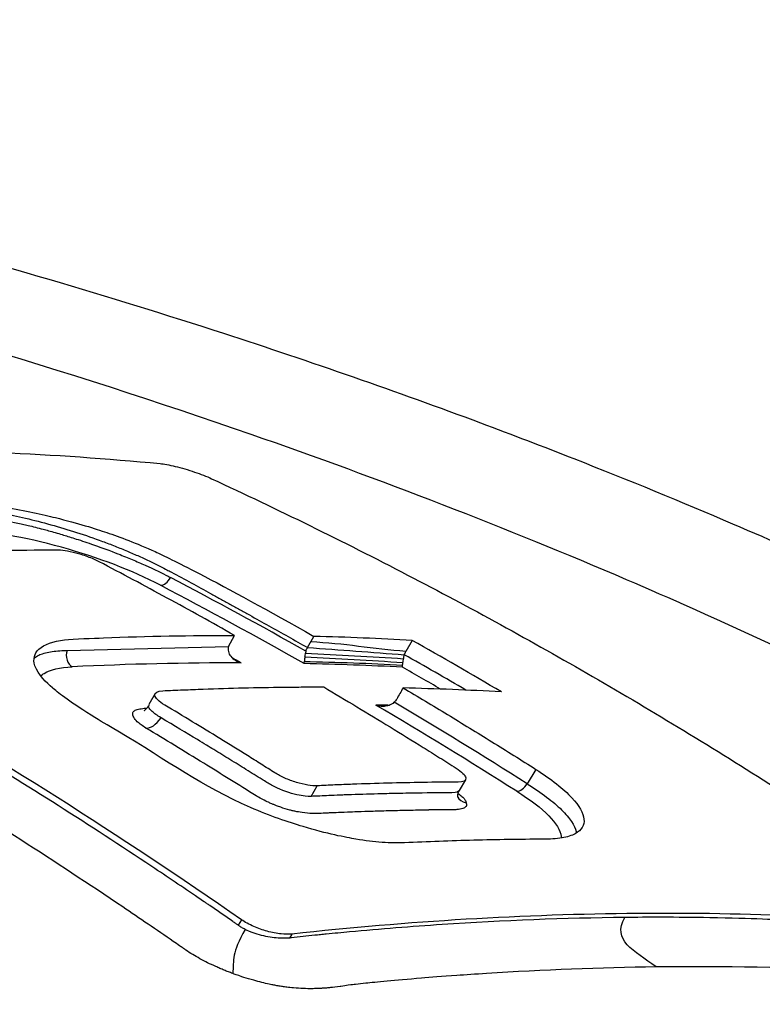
# Model space of a CAD drawing. Header units: millimetres. Extents: x 0 to 4378, y 0 to 2376.
# Tile 305 of 331: x 2728 to 2740, y 1276 to 1292. Entities that reach past the tile are written whole.
import ezdxf

# ---------------------------------------------------------------- set-up
doc = ezdxf.new("R2010")
doc.units = ezdxf.units.MM
doc.header["$LTSCALE"] = 0.2
doc.layers.add('01_Object Line', color=4, linetype='Continuous')

# ---------------------------------------------------------------- blocks, each defined once
blk = doc.blocks.new('A$C6724399f_1')
for p, q in [((23, 247.578), (23.098, 247.759)), ((24.284, 247.563), (24.388, 247.743)), ((20.378, 247.514), (23, 247.578)), ((25.986, 247.679), (25.882, 247.499)), ((21.81, 246.816), (21.707, 246.636)), ((25.653, 246.475), (25.653, 246.475)), ((26.362, 246.049), (26.362, 246.049)), ((27.995, 245.583), (27.852, 245.351)), ((26.85, 245.415), (26.75, 245.242)), ((24.341, 245.144), (24.441, 245.317)), ((23.21, 243.141), (23.159, 243.052)), ((24.029, 242.909), (23.992, 242.844))]:
    blk.add_line(p, q)
for centre, major_axis, ratio, start_param, end_param in [((21.955, 248.759), (-0.093, -0.177), 0.58604, 0.282702, 1.548685), ((-12.155, 141.921), (1.532, 115.221), 0.776925, 5.881445, 5.908212), ((-12.344, 141.9), (1.681, 115.104), 0.777163, 5.880853, 5.909271), ((-15.396, 136.663), (60.833, 105.398), 0.577369, 0.283518, 0.304573), ((-9.655, 144.184), (-1.434, -112.931), 0.776835, 2.721499, 2.739646), ((20.519, 247.432), (0.01, -0.2), 0.765372, 4.254682, 5.832137), ((-9.789, 143.954), (-1.435, -112.931), 0.776832, 2.727047, 2.739594), ((-15.282, 136.518), (60.677, 105.111), 0.577362, 0.320266, 0.355733), ((-13.648, 141.038), (1.622, 116.062), 0.777073, 5.880302, 5.882071), ((9.28, 131.446), (22.95, 114.988), 0.619756, 0.088687, 0.110518), ((-10.006, 143.978), (-1.669, -112.765), 0.777196, 2.731745, 2.739505), ((-13.965, 135.841), (60.859, 105.378), 0.577316, 0.283667, 0.304722), ((-12.362, 141.88), (-1.681, -115.131), 0.777161, 2.696436, 2.724849), ((-14.117, 135.907), (60.674, 105.048), 0.5773, 0.304349, 0.306997), ((-12.168, 141.902), (-1.531, -115.245), 0.776937, 2.695403, 2.722169), ((21.853, 248.367), (0.195, 2.112), 0.264415, 3.142477, 3.565612), ((41.328, 190.855), (-59.428, 62.962), 0.349678, 5.367218, 5.382753), ((41.328, 190.855), (-59.428, 62.962), 0.349678, 5.353187, 5.367218), ((27.754, 245.408), (-0.107, -0.169), 0.567948, 0.330285, 1.594392), ((28.091, 245.656), (1.372, 0.51), 0.282269, 3.174957, 3.505464)]:
    blk.add_ellipse(centre, major_axis=major_axis, ratio=ratio, start_param=start_param, end_param=end_param)
for points, knots in [([(38.28, 246.091), (38.179, 246.149), (37.836, 246.344), (37.182, 246.703), (36.9, 246.855), (36.05, 247.303), (35.468, 247.598), (33.694, 248.466), (32.463, 249.026), (30.376, 249.918), (29.5, 250.279), (28.118, 250.822), (27.612, 251.016), (25.738, 251.715), (24.343, 252.201), (21.067, 253.264), (19.136, 253.834), (16.059, 254.646), (14.933, 254.924), (8.276, 256.454), (3.278, 257.152), (-3.162, 257.673), (-5.454, 257.76), (-10.833, 257.722), (-15.34, 257.477), (-21.548, 255.792), (-23.311, 255.066), (-26.13, 253.337), (-27.184, 252.334), (-27.839, 251.216)], [-11.591769, -11.591769, -11.591769, -11.591769, -11.369233, -11.369233, -11.2055, -11.2055, -10.879051, -10.879051, -10.229253, -10.229253, -9.808886, -9.808886, -9.569695, -9.569695, -8.931682, -8.931682, -8.097781, -8.097781, -7.622133, -7.622133, -5.29353, -5.29353, -3.945591, -3.945591, -1.974095, -1.974095, -0.987299, -0.987299, -0.000001, -0.000001, -0.000001, -0.000001]), ([(36.071, 245.415), (36.046, 245.429), (36.025, 245.441), (35.98, 245.467), (35.958, 245.48), (35.889, 245.519), (35.843, 245.545), (35.704, 245.624), (35.611, 245.676), (35.325, 245.836), (35.131, 245.942), (34.5, 246.283), (34.059, 246.513), (32.3, 247.402), (30.903, 248.049), (27.524, 249.498), (25.477, 250.289), (20.352, 252.073), (17.205, 253.009), (8.749, 255.103), (3.862, 255.889), (-5.811, 256.829), (-10.19, 256.745), (-16.784, 256.078), (-19.567, 255.462), (-24.096, 253.703), (-25.794, 252.572), (-26.866, 251.22)], [-6.407087, -6.407087, -6.407087, -6.407087, -6.401237, -6.401237, -6.39525, -6.39525, -6.383254, -6.383254, -6.359103, -6.359103, -6.309555, -6.309555, -6.200269, -6.200269, -5.881807, -5.881807, -5.449682, -5.449682, -4.832371, -4.832371, -3.815475, -3.815475, -2.514487, -2.514487, -1.264317, -1.264317, -0.000001, -0.000001, -0.000001, -0.000001]), ([(10.989, 250.444), (12.901, 250.653), (14.782, 250.764), (18.417, 250.792), (20.169, 250.716), (21.889, 250.55)], [-1.721691, -1.721691, -1.721691, -1.721691, -0.84519, -0.84519, -0.000001, -0.000001, -0.000001, -0.000001]), ([(21.889, 250.55), (21.921, 250.547), (21.958, 250.541), (22.041, 250.526), (22.088, 250.516), (22.186, 250.493), (22.238, 250.479), (22.344, 250.448), (22.398, 250.431), (22.5, 250.396), (22.548, 250.378), (22.641, 250.342), (22.686, 250.323), (22.726, 250.304)], [-0.09810241, -0.09810241, -0.09810241, -0.09810241, -0.08224452, -0.08224452, -0.06572757, -0.06572757, -0.0490448, -0.0490448, -0.03216608, -0.03216608, -0.01647028, -0.01647028, -0.00000101, -0.00000101, -0.00000101, -0.00000101]), ([(22.726, 250.304), (23.795, 249.809), (24.857, 249.288), (26.922, 248.215), (27.922, 247.667), (29.911, 246.517), (30.895, 245.919), (32.891, 244.646), (33.899, 243.97), (34.898, 243.27)], [-1.723661, -1.723661, -1.723661, -1.723661, -1.283811, -1.283811, -0.862142, -0.862142, -0.440299, -0.440299, -0.000001, -0.000001, -0.000001, -0.000001]), ([(23.21, 243.141), (21.236, 244.51), (19.224, 245.786), (17.178, 246.968), (15.149, 248.139), (13.089, 249.216), (10.999, 250.197)], [0, 0, 0, 0, 0.502185, 0.502185, 0.502185, 1, 1, 1, 1]), ([(23.159, 243.052), (23.153, 243.056), (23.148, 243.059), (23.142, 243.063), (23.134, 243.069), (23.127, 243.074), (23.119, 243.079), (23.103, 243.09), (23.088, 243.101), (23.072, 243.112), (23.01, 243.155), (22.947, 243.198), (22.884, 243.241), (22.822, 243.284), (22.759, 243.327), (22.697, 243.37), (22.681, 243.381), (22.665, 243.391), (22.65, 243.402), (22.634, 243.413), (22.618, 243.424), (22.603, 243.434), (22.571, 243.456), (22.54, 243.477), (22.509, 243.498), (22.258, 243.669), (22.006, 243.838), (21.754, 244.006), (21.25, 244.342), (20.743, 244.671), (20.234, 244.995), (19.725, 245.318), (19.214, 245.636), (18.7, 245.947), (18.187, 246.259), (17.671, 246.564), (17.153, 246.863), (16.635, 247.163), (16.115, 247.456), (15.593, 247.743), (15.071, 248.03), (14.546, 248.311), (14.02, 248.585), (13.494, 248.86), (12.965, 249.129), (12.435, 249.391), (12.17, 249.522), (11.904, 249.651), (11.638, 249.779), (11.605, 249.795), (11.572, 249.811), (11.539, 249.827), (11.522, 249.835), (11.505, 249.843), (11.489, 249.851), (11.472, 249.859), (11.455, 249.867), (11.439, 249.875), (11.372, 249.907), (11.306, 249.939), (11.239, 249.97), (11.172, 250.002), (11.106, 250.033), (11.039, 250.065), (11.022, 250.073), (11.006, 250.08), (10.989, 250.088), (10.981, 250.092), (10.972, 250.096), (10.964, 250.1), (10.959, 250.103), (10.953, 250.105), (10.948, 250.108)], [0, 0, 0, 0, 0.0013857, 0.0013857, 0.0013857, 0.0033723, 0.0033723, 0.0033723, 0.0073454, 0.0073454, 0.0073454, 0.0232379, 0.0232379, 0.0232379, 0.0391303, 0.0391303, 0.0391303, 0.0431034, 0.0431034, 0.0431034, 0.0470765, 0.0470765, 0.0470765, 0.0550227, 0.0550227, 0.0550227, 0.1185925, 0.1185925, 0.1185925, 0.2457321, 0.2457321, 0.2457321, 0.3728716, 0.3728716, 0.3728716, 0.5000112, 0.5000112, 0.5000112, 0.6271507, 0.6271507, 0.6271507, 0.7543218, 0.7543218, 0.7543218, 0.8814771, 0.8814771, 0.8814771, 0.9450548, 0.9450548, 0.9450548, 0.953002, 0.953002, 0.953002, 0.9569756, 0.9569756, 0.9569756, 0.9609492, 0.9609492, 0.9609492, 0.9768436, 0.9768436, 0.9768436, 0.992738, 0.992738, 0.992738, 0.9967116, 0.9967116, 0.9967116, 0.9986984, 0.9986984, 0.9986984, 1, 1, 1, 1]), ([(18.663, 249.819), (18.757, 249.816), (18.86, 249.808), (18.97, 249.795), (19.08, 249.782), (19.198, 249.764), (19.321, 249.742), (19.444, 249.72), (19.573, 249.693), (19.705, 249.662), (19.838, 249.632), (19.975, 249.597), (20.114, 249.558), (20.252, 249.519), (20.393, 249.477), (20.533, 249.432), (20.674, 249.386), (20.814, 249.338), (20.952, 249.287), (21.021, 249.262), (21.09, 249.236), (21.157, 249.209), (21.225, 249.182), (21.291, 249.155), (21.357, 249.128), (21.422, 249.1), (21.486, 249.072), (21.549, 249.044), (21.58, 249.03), (21.611, 249.016), (21.641, 249.002), (21.672, 248.987), (21.702, 248.973), (21.731, 248.959), (21.79, 248.93), (21.848, 248.901), (21.905, 248.873), (21.936, 248.857), (21.967, 248.841), (21.997, 248.826)], [0, 0, 0, 0, 0.0625, 0.0625, 0.0625, 0.125, 0.125, 0.125, 0.1875, 0.1875, 0.1875, 0.25, 0.25, 0.25, 0.3125, 0.3125, 0.3125, 0.375, 0.375, 0.375, 0.40625, 0.40625, 0.40625, 0.4375, 0.4375, 0.4375, 0.46875, 0.46875, 0.46875, 0.484375, 0.484375, 0.484375, 0.5, 0.5, 0.5, 0.53125, 0.53125, 0.53125, 0.5482111, 0.5482111, 0.5482111, 0.5482111]), ([(18.701, 249.896), (18.897, 249.894), (19.122, 249.876), (19.691, 249.79), (19.985, 249.723), (20.558, 249.581), (20.834, 249.494), (21.229, 249.36), (21.507, 249.258), (21.95, 249.055), (22.156, 248.955), (23.015, 248.508), (23.642, 248.166), (24.388, 247.743)], [-1.991968, -1.991968, -1.991968, -1.991968, -1.786266, -1.786266, -1.531519, -1.531519, -1.065024, -1.065024, -0.555126, -0.555126, -0.317149, -0.317149, 0, 0, 0, 0]), ([(18.629, 249.719), (18.793, 249.714), (19.126, 249.693), (19.744, 249.545), (19.822, 249.527), (19.903, 249.506), (19.988, 249.484), (20.017, 249.476), (20.047, 249.468), (20.077, 249.46), (20.149, 249.44), (20.223, 249.419), (20.3, 249.396), (20.357, 249.379), (20.423, 249.359), (20.496, 249.335), (20.58, 249.309), (20.673, 249.278), (20.775, 249.243), (20.994, 249.167), (21.146, 249.107), (21.238, 249.071), (21.317, 249.04), (21.391, 249.009), (21.46, 248.98), (21.535, 248.949), (21.604, 248.919), (21.669, 248.89), (21.678, 248.885), (21.688, 248.881), (21.698, 248.877), (21.853, 248.806), (21.969, 248.748), (22.055, 248.702)], [0, 0, 0, 0, 0.393941, 0.393941, 0.393941, 0.443084, 0.443084, 0.443084, 0.459957, 0.459957, 0.459957, 0.5, 0.5, 0.5, 0.558685, 0.558685, 0.558685, 0.625, 0.625, 0.625, 0.75, 0.75, 0.75, 0.810453, 0.810453, 0.810453, 0.875, 0.875, 0.875, 0.882272, 0.882272, 0.882272, 1, 1, 1, 1]), ([(21.895, 248.573), (21.432, 248.816), (20.902, 249.019), (20.286, 249.19), (19.668, 249.362), (19.138, 249.453), (18.716, 249.45)], [0, 0, 0, 0, 0.5, 0.5, 0.5, 1, 1, 1, 1]), ([(20.21, 249.145), (19.561, 249.141), (18.906, 249.127), (18.247, 249.1), (17.589, 249.073), (16.927, 249.034), (16.264, 248.982)], [-1, -1, -1, -1, -0.5, -0.5, -0.5, 0, 0, 0, 0]), ([(20.898, 248.956), (20.872, 248.97), (20.843, 248.984), (20.781, 249.011), (20.748, 249.024), (20.64, 249.064), (20.572, 249.083), (20.459, 249.112), (20.4, 249.125), (20.293, 249.142), (20.248, 249.145), (20.21, 249.145)], [-0.06988791, -0.06988791, -0.06988791, -0.06988791, -0.06202551, -0.06202551, -0.05423635, -0.05423635, -0.03774543, -0.03774543, -0.01857631, -0.01857631, 0, 0, 0, 0]), ([(23.098, 247.759), (22.733, 247.965), (22.368, 248.167), (21.635, 248.566), (21.267, 248.763), (20.898, 248.956)], [0, 0, 0, 0, 0.1540444, 0.1540444, 0.3080886, 0.3080886, 0.3080886, 0.3080886]), ([(21.997, 248.826), (22.023, 248.813), (22.048, 248.799), (22.073, 248.786), (22.184, 248.729), (22.291, 248.671), (22.396, 248.613), (22.502, 248.555), (22.605, 248.498), (22.709, 248.44), (22.761, 248.411), (22.813, 248.382), (22.865, 248.353), (22.892, 248.338), (22.918, 248.324), (22.944, 248.309), (22.97, 248.295), (22.997, 248.28), (23.023, 248.266), (23.076, 248.237), (23.129, 248.208), (23.182, 248.178), (23.235, 248.149), (23.288, 248.12), (23.34, 248.091), (23.446, 248.033), (23.551, 247.974), (23.655, 247.916), (23.865, 247.799), (24.074, 247.681), (24.284, 247.563)], [0.5482111, 0.5482111, 0.5482111, 0.5482111, 0.5625, 0.5625, 0.5625, 0.625, 0.625, 0.625, 0.6875, 0.6875, 0.6875, 0.71875, 0.71875, 0.71875, 0.734375, 0.734375, 0.734375, 0.75, 0.75, 0.75, 0.78125, 0.78125, 0.78125, 0.8125, 0.8125, 0.8125, 0.875, 0.875, 0.875, 1, 1, 1, 1]), ([(25.858, 244.391), (25.749, 244.385), (25.627, 244.387), (25.363, 244.407), (25.221, 244.425), (24.907, 244.478), (24.602, 244.536), (23.973, 244.725), (23.678, 244.825), (22.579, 245.305), (22.02, 245.715), (21.022, 246.31), (20.936, 246.358), (20.386, 246.703), (20.215, 246.842), (20.051, 246.984), (19.906, 247.122), (19.82, 247.375), (19.844, 247.464), (20.007, 247.616), (20.151, 247.664), (20.492, 247.704), (20.801, 247.713), (21.682, 247.748), (22.391, 247.761), (23.098, 247.759)], [-1.490546, -1.490546, -1.490546, -1.490546, -1.372171, -1.372171, -1.254036, -1.254036, -1.123299, -1.123299, -1.043679, -1.043679, -0.850826, -0.850826, -0.807838, -0.807838, -0.709589, -0.709589, -0.595224, -0.595224, -0.510831, -0.510831, -0.413449, -0.413449, -0.333919, -0.333919, 0, 0, 0, 0]), ([(23, 247.578), (22.99, 247.551), (22.992, 247.526), (23.005, 247.469), (23.017, 247.444), (23.078, 247.37), (23.143, 247.332), (23.205, 247.313)], [0, 0, 0, 0, 0.224327, 0.224327, 0.48026, 0.48026, 1, 1, 1, 1]), ([(19.841, 247.39), (19.844, 247.393), (19.847, 247.395), (19.85, 247.397), (19.87, 247.412), (19.892, 247.426), (19.918, 247.438), (19.969, 247.462), (20.032, 247.48), (20.107, 247.493), (20.145, 247.499), (20.185, 247.504), (20.228, 247.508), (20.271, 247.511), (20.317, 247.513), (20.365, 247.514), (20.369, 247.514), (20.373, 247.514), (20.378, 247.514)], [0.6991956, 0.6991956, 0.6991956, 0.6991956, 0.7086002, 0.7086002, 0.7086002, 0.7658861, 0.7658861, 0.7658861, 0.8804581, 0.8804581, 0.8804581, 0.937744, 0.937744, 0.937744, 0.99503, 0.99503, 0.99503, 0.9999999, 0.9999999, 0.9999999, 0.9999999]), ([(24.242, 247.409), (24.244, 247.418), (24.245, 247.428), (24.249, 247.454), (24.251, 247.465), (24.252, 247.472)], [0.000000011, 0.000000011, 0.000000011, 0.000000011, 0.003841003, 0.003841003, 0.009116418, 0.009116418, 0.009116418, 0.009116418]), ([(24.259, 247.503), (24.257, 247.498), (24.256, 247.493), (24.254, 247.482), (24.253, 247.477), (24.252, 247.472)], [-0.003301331, -0.003301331, -0.003301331, -0.003301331, -0.001689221, -0.001689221, -0.000000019, -0.000000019, -0.000000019, -0.000000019]), ([(24.259, 247.503), (24.262, 247.513), (24.265, 247.524), (24.274, 247.544), (24.279, 247.553), (24.284, 247.563)], [0, 0, 0, 0, 0.003282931, 0.003282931, 0.006573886, 0.006573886, 0.006573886, 0.006573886]), ([(25.846, 247.38), (25.847, 247.391), (25.849, 247.403), (25.852, 247.425), (25.854, 247.435), (25.855, 247.446)], [0.000000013, 0.000000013, 0.000000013, 0.000000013, 0.00390783, 0.00390783, 0.007236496, 0.007236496, 0.007236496, 0.007236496]), ([(24.242, 247.409), (24.241, 247.398), (24.239, 247.389), (24.237, 247.38), (24.234, 247.361), (24.231, 247.345), (24.23, 247.332)], [0, 0, 0, 0, 0.3265137, 0.3265137, 0.3265137, 1, 1, 1, 1]), ([(25.827, 247.242), (25.827, 247.243), (25.827, 247.245), (25.826, 247.249), (25.826, 247.252), (25.826, 247.26), (25.826, 247.266), (25.827, 247.272)], [-0.00157775, -0.00157775, -0.00157775, -0.00157775, 0, 0, 0.002702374, 0.002702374, 0.007003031, 0.007003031, 0.007003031, 0.007003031]), ([(25.827, 247.272), (25.828, 247.276), (25.828, 247.279), (25.829, 247.286), (25.83, 247.29), (25.832, 247.302), (25.834, 247.31), (25.835, 247.32)], [0, 0, 0, 0, 0.00215029, 0.00215029, 0.004290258, 0.004290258, 0.008512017, 0.008512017, 0.008512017, 0.008512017]), ([(25.835, 247.32), (25.837, 247.329), (25.839, 247.338), (25.843, 247.363), (25.845, 247.374), (25.846, 247.38)], [0.000000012, 0.000000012, 0.000000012, 0.000000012, 0.004132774, 0.004132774, 0.009733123, 0.009733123, 0.009733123, 0.009733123]), ([(19.951, 247.1), (19.967, 247.115), (19.986, 247.13), (20.008, 247.143), (20.108, 247.205), (20.26, 247.24), (20.461, 247.249)], [-0.3067886, -0.3067886, -0.3067886, -0.3067886, -0.25, -0.25, -0.25, 0, 0, 0, 0]), ([(24.441, 245.317), (24.353, 245.313), (24.232, 245.332), (24.04, 245.391), (23.976, 245.415), (23.856, 245.468), (23.802, 245.497), (23.68, 245.574), (23.606, 245.621), (23.457, 245.714), (23.383, 245.761), (23.16, 245.9), (23.01, 245.992), (22.712, 246.176), (22.562, 246.267), (22.263, 246.449), (22.113, 246.539), (21.916, 246.657), (21.877, 246.686), (21.823, 246.74), (21.808, 246.765), (21.799, 246.829), (21.845, 246.856), (21.987, 246.863), (22.042, 246.865), (22.152, 246.87), (22.207, 246.872), (22.371, 246.879), (22.481, 246.883), (22.809, 246.895), (23.027, 246.902), (23.463, 246.912), (23.68, 246.916), (24.006, 246.92), (24.114, 246.921), (24.331, 246.922), (24.439, 246.922), (24.547, 246.922)], [0, 0, 0, 0, 0.049586, 0.049586, 0.074046, 0.074046, 0.09857, 0.09857, 0.137167, 0.137167, 0.175764, 0.175764, 0.252958, 0.252958, 0.330152, 0.330152, 0.407345, 0.407345, 0.43188, 0.43188, 0.45635, 0.45635, 0.505944, 0.505944, 0.536823, 0.536823, 0.567702, 0.567702, 0.629461, 0.629461, 0.752975, 0.752975, 0.876487, 0.876487, 0.938244, 0.938244, 1, 1, 1, 1]), ([(24.547, 246.922), (24.727, 246.815), (24.907, 246.708), (25.087, 246.599), (25.267, 246.491), (25.447, 246.382), (25.626, 246.272), (25.805, 246.163), (25.984, 246.052), (26.163, 245.941), (26.252, 245.885), (26.342, 245.829), (26.431, 245.773), (26.52, 245.717), (26.609, 245.661), (26.698, 245.604), (26.745, 245.575), (26.783, 245.545), (26.81, 245.518), (26.837, 245.49), (26.852, 245.465), (26.855, 245.444), (26.861, 245.401), (26.817, 245.377), (26.73, 245.377), (26.541, 245.376), (26.351, 245.374), (26.161, 245.371), (25.971, 245.368), (25.78, 245.364), (25.589, 245.359), (25.399, 245.354), (25.208, 245.348), (25.016, 245.341), (24.92, 245.337), (24.825, 245.334), (24.729, 245.33), (24.681, 245.328), (24.633, 245.326), (24.585, 245.323), (24.537, 245.321), (24.489, 245.319), (24.441, 245.317)], [0, 0, 0, 0, 0.102758, 0.102758, 0.102758, 0.205514, 0.205514, 0.205514, 0.30827, 0.30827, 0.30827, 0.359648, 0.359648, 0.359648, 0.411026, 0.411026, 0.411026, 0.438236, 0.438236, 0.438236, 0.465377, 0.465377, 0.465377, 0.5204, 0.5204, 0.5204, 0.640302, 0.640302, 0.640302, 0.760202, 0.760202, 0.760202, 0.880101, 0.880101, 0.880101, 0.94005, 0.94005, 0.94005, 0.970025, 0.970025, 0.970025, 1, 1, 1, 1]), ([(25.837, 246.906), (25.803, 246.846), (25.768, 246.786), (25.733, 246.725), (25.722, 246.706), (25.709, 246.689), (25.694, 246.674)], [-1, -1, -1, -1, -0.2405559, -0.2405559, -0.2405559, 0, 0, 0, 0]), ([(25.837, 246.906), (26.079, 246.763), (26.319, 246.619), (26.56, 246.473), (26.8, 246.328), (27.04, 246.181), (27.279, 246.032), (27.519, 245.884), (27.758, 245.734), (27.995, 245.583)], [-1, -1, -1, -1, -0.666667, -0.666667, -0.666667, -0.333333, -0.333333, -0.333333, 0, 0, 0, 0]), ([(21.632, 246.54), (21.632, 246.54), (21.632, 246.541), (21.636, 246.543), (21.639, 246.545), (21.649, 246.552), (21.659, 246.559), (21.675, 246.577), (21.682, 246.585), (21.691, 246.599), (21.695, 246.604), (21.699, 246.61), (21.7, 246.612), (21.701, 246.613)], [0.43981939, 0.43981939, 0.43981939, 0.43981939, 0.44352858, 0.44352858, 0.44762814, 0.44762814, 0.45451917, 0.45451917, 0.45860185, 0.45860185, 0.4607389, 0.4607389, 0.46137688, 0.46137688, 0.46137688, 0.46137688]), ([(21.906, 246.421), (21.84, 246.46), (21.792, 246.494), (21.762, 246.522), (21.727, 246.553), (21.713, 246.575), (21.708, 246.59), (21.705, 246.596), (21.703, 246.602), (21.703, 246.608), (21.703, 246.616), (21.706, 246.622), (21.71, 246.628)], [0, 0, 0, 0, 0.0391751, 0.0391751, 0.0391751, 0.0833333, 0.0833333, 0.0833333, 0.0956643, 0.0956643, 0.0956643, 0.1118196, 0.1118196, 0.1118196, 0.1118196]), ([(25.394, 246.628), (25.398, 246.627), (25.403, 246.626), (25.431, 246.618), (25.455, 246.614), (25.502, 246.61), (25.527, 246.611), (25.579, 246.619), (25.605, 246.626), (25.639, 246.639), (25.652, 246.644), (25.674, 246.657), (25.685, 246.665), (25.694, 246.674)], [-0.00147192, -0.00147192, -0.00147192, -0.00147192, 0, 0, 0.0072917, 0.0072917, 0.01459354, 0.01459354, 0.02333481, 0.02333481, 0.02819873, 0.02819873, 0.03286728, 0.03286728, 0.03286728, 0.03286728]), ([(23.069, 242.268), (23.045, 242.277), (23.022, 242.286), (22.999, 242.295), (22.987, 242.299), (22.976, 242.304), (22.964, 242.308), (22.952, 242.313), (22.941, 242.318), (22.929, 242.322), (22.918, 242.327), (22.906, 242.332), (22.895, 242.337), (22.884, 242.341), (22.872, 242.346), (22.861, 242.351), (22.838, 242.361), (22.816, 242.371), (22.793, 242.381), (22.704, 242.421), (22.618, 242.464), (22.537, 242.508), (22.456, 242.553), (22.379, 242.599), (22.309, 242.646), (22.292, 242.658), (22.275, 242.67), (22.258, 242.682), (22.241, 242.694), (22.224, 242.705), (22.206, 242.717), (22.172, 242.741), (22.138, 242.764), (22.104, 242.788), (21.831, 242.976), (21.557, 243.163), (21.283, 243.348), (20.733, 243.718), (20.181, 244.081), (19.627, 244.437), (19.072, 244.793), (18.514, 245.141), (17.954, 245.483), (17.394, 245.824), (16.832, 246.157), (16.267, 246.484)], [-1, -1, -1, -1, -0.9989185, -0.9989185, -0.9989185, -0.9983778, -0.9983778, -0.9983778, -0.9978371, -0.9978371, -0.9978371, -0.9972963, -0.9972963, -0.9972963, -0.9967556, -0.9967556, -0.9967556, -0.9956741, -0.9956741, -0.9956741, -0.9913482, -0.9913482, -0.9913482, -0.9870224, -0.9870224, -0.9870224, -0.9859409, -0.9859409, -0.9859409, -0.9848594, -0.9848594, -0.9848594, -0.9826965, -0.9826965, -0.9826965, -0.965393, -0.965393, -0.965393, -0.930786, -0.930786, -0.930786, -0.896179, -0.896179, -0.896179, -0.8616263, -0.8616263, -0.8616263, -0.8616263]), ([(21.519, 246.358), (21.495, 246.382), (21.476, 246.406), (21.463, 246.429), (21.449, 246.453), (21.444, 246.475), (21.446, 246.494)], [0.03663506, 0.03663506, 0.03663506, 0.03663506, 0.0625, 0.0625, 0.0625, 0.09375, 0.09375, 0.09375, 0.09375]), ([(21.446, 246.494), (21.448, 246.512), (21.457, 246.526), (21.472, 246.536), (21.487, 246.545), (21.509, 246.553), (21.54, 246.56), (21.568, 246.567), (21.599, 246.572), (21.632, 246.576), (21.646, 246.577), (21.661, 246.578), (21.676, 246.579)], [0.09375, 0.09375, 0.09375, 0.09375, 0.125, 0.125, 0.125, 0.15625, 0.15625, 0.15625, 0.1875, 0.1875, 0.1875, 0.2017727, 0.2017727, 0.2017727, 0.2017727]), ([(23.832, 245.261), (23.788, 245.28), (23.744, 245.302), (23.7, 245.326), (23.649, 245.355), (23.599, 245.387), (23.546, 245.42), (23.465, 245.471), (23.379, 245.524), (23.284, 245.583), (23.202, 245.634), (23.115, 245.688), (23.022, 245.745), (22.939, 245.796), (22.851, 245.85), (22.76, 245.906), (22.721, 245.929), (22.682, 245.953), (22.642, 245.978), (22.595, 246.006), (22.546, 246.036), (22.496, 246.066), (22.314, 246.176), (22.117, 246.295), (21.906, 246.421)], [0.4004159, 0.4004159, 0.4004159, 0.4004159, 0.4570088, 0.4570088, 0.4570088, 0.5226685, 0.5226685, 0.5226685, 0.6227312, 0.6227312, 0.6227312, 0.7095476, 0.7095476, 0.7095476, 0.7873, 0.7873, 0.7873, 0.8197623, 0.8197623, 0.8197623, 0.8583457, 0.8583457, 0.8583457, 1, 1, 1, 1]), ([(38.28, 246.091), (38.449, 245.993), (38.901, 245.733), (39.894, 245.117), (40.28, 244.869), (40.905, 244.455), (41.15, 244.288), (42.35, 243.457), (43.247, 242.778), (44.62, 241.644), (45.138, 241.187), (46.266, 240.124), (46.85, 239.516), (48.067, 238.102), (48.65, 237.298), (49.735, 235.45), (50.146, 234.413), (50.387, 233.145), (50.421, 232.881), (50.45, 232.49), (50.455, 232.361), (50.458, 232.105), (50.456, 231.979), (50.447, 231.787), (50.442, 231.723), (50.427, 231.53), (50.413, 231.405), (50.377, 231.158), (50.355, 231.036), (50.317, 230.855), (50.303, 230.795), (50.273, 230.672), (50.257, 230.609), (50.222, 230.485), (50.203, 230.423), (50.145, 230.237), (50.101, 230.112), (50.011, 229.879), (49.964, 229.766), (49.863, 229.544), (49.809, 229.435), (49.635, 229.109), (49.504, 228.894), (49.206, 228.461), (49.036, 228.241), (48.69, 227.842), (48.518, 227.662), (48.274, 227.427), (48.222, 227.379), (47.956, 227.135), (47.73, 226.947), (47.368, 226.671), (47.244, 226.58), (46.99, 226.403), (46.86, 226.315), (46.593, 226.143), (46.458, 226.059), (46.247, 225.934), (46.175, 225.892), (46.033, 225.811), (45.964, 225.772), (45.817, 225.692), (45.743, 225.652), (45.53, 225.539), (45.382, 225.464), (44.082, 224.826), (42.757, 224.338), (41.138, 223.897), (40.999, 223.86), (40.719, 223.788), (40.581, 223.754), (40.306, 223.687), (40.17, 223.655), (39.898, 223.593), (39.763, 223.563), (39.495, 223.505), (39.36, 223.477), (38.972, 223.398), (38.709, 223.348), (37.941, 223.209), (37.418, 223.125), (36.682, 223.02), (36.451, 222.989), (36.108, 222.945), (35.999, 222.932), (35.673, 222.893), (35.457, 222.868), (35.034, 222.823), (34.83, 222.803), (34.234, 222.747), (33.841, 222.714), (32.744, 222.636), (32.031, 222.598), (30.759, 222.552), (30.207, 222.54), (28.806, 222.525), (27.949, 222.532), (26.643, 222.565), (26.205, 222.579), (25.541, 222.607), (25.319, 222.618), (24.985, 222.635), (24.874, 222.641), (24.706, 222.65), (24.651, 222.653), (24.567, 222.658), (24.539, 222.659), (24.483, 222.662), (24.455, 222.664), (24.427, 222.666)], [0.000492, 0.000492, 0.000492, 0.000492, 0.070477, 0.070477, 0.116784, 0.116784, 0.147598, 0.147598, 0.270163, 0.270163, 0.35129, 0.35129, 0.459378, 0.459378, 0.603543, 0.603543, 0.795477, 0.795477, 0.846759, 0.846759, 0.872247, 0.872247, 0.897546, 0.897546, 0.910816, 0.910816, 0.936058, 0.936058, 0.961053, 0.961053, 0.973407, 0.973407, 0.986612, 0.986612, 0.999925, 0.999925, 1.026343, 1.026343, 1.051465, 1.051465, 1.076258, 1.076258, 1.125243, 1.125243, 1.177878, 1.177878, 1.224985, 1.224985, 1.237745, 1.237745, 1.287061, 1.287061, 1.311764, 1.311764, 1.336615, 1.336615, 1.361333, 1.361333, 1.372959, 1.372959, 1.384222, 1.384222, 1.395507, 1.395507, 1.41867, 1.41867, 1.596072, 1.596072, 1.612752, 1.612752, 1.628768, 1.628768, 1.644172, 1.644172, 1.659003, 1.659003, 1.673475, 1.673475, 1.702106, 1.702106, 1.756638, 1.756638, 1.781274, 1.781274, 1.792708, 1.792708, 1.814679, 1.814679, 1.835454, 1.835454, 1.874477, 1.874477, 1.942807, 1.942807, 1.994085, 1.994085, 2.070998, 2.070998, 2.109452, 2.109452, 2.128666, 2.128666, 2.138273, 2.138273, 2.143077, 2.143077, 2.145479, 2.145479, 2.147874, 2.147874, 2.147874, 2.147874]), ([(27.995, 245.583), (28.12, 245.504), (28.232, 245.425), (28.428, 245.27), (28.511, 245.195), (28.698, 244.992), (28.766, 244.873), (28.786, 244.674), (28.737, 244.594), (28.578, 244.508), (28.505, 244.485), (28.328, 244.454), (28.224, 244.447), (28.107, 244.449)], [-0.4066496, -0.4066496, -0.4066496, -0.4066496, -0.3530901, -0.3530901, -0.2996138, -0.2996138, -0.2036808, -0.2036808, -0.1075118, -0.1075118, -0.053792, -0.053792, 0, 0, 0, 0]), ([(36.071, 245.415), (36.112, 245.391), (36.144, 245.373), (36.214, 245.332), (36.25, 245.311), (36.356, 245.249), (36.427, 245.208), (36.641, 245.081), (36.782, 244.997), (37.218, 244.732), (37.51, 244.55), (38.5, 243.916), (39.177, 243.452), (41.208, 241.968), (42.443, 240.924), (43.729, 239.649), (43.959, 239.413), (44.713, 238.602), (45.191, 238.028), (45.871, 237.104), (46.108, 236.752), (46.6, 235.946), (46.838, 235.495), (47.209, 234.656), (47.351, 234.268), (47.519, 233.68), (47.568, 233.476), (47.807, 232.258), (47.77, 231.284), (47.356, 229.915), (47.16, 229.476), (46.653, 228.631), (46.34, 228.226), (45.605, 227.459), (45.186, 227.098), (44.236, 226.413), (43.706, 226.09), (40.776, 224.57), (37.626, 223.72), (32.919, 223.176), (32.003, 223.097), (29.637, 222.953), (28.151, 222.918), (25.842, 222.943), (25.058, 222.965), (23.467, 223.034), (22.659, 223.081), (21.842, 223.141)], [0.000001, 0.000001, 0.000001, 0.000001, 0.017289, 0.017289, 0.034993, 0.034993, 0.070506, 0.070506, 0.142461, 0.142461, 0.294734, 0.294734, 0.67969, 0.67969, 1.52071, 1.52071, 1.712137, 1.712137, 2.17847, 2.17847, 2.468632, 2.468632, 2.845677, 2.845677, 3.177241, 3.177241, 3.354712, 3.354712, 4.246918, 4.246918, 4.688059, 4.688059, 5.129475, 5.129475, 5.562211, 5.562211, 5.997516, 5.997516, 7.753462, 7.753462, 8.159608, 8.159608, 8.770872, 8.770872, 9.07783, 9.07783, 9.385555, 9.385555, 9.385555, 9.385555]), ([(27.852, 245.351), (27.969, 245.278), (28.075, 245.205), (28.263, 245.062), (28.345, 244.992), (28.481, 244.859), (28.535, 244.795), (28.614, 244.676), (28.639, 244.621), (28.649, 244.564), (28.65, 244.556), (28.651, 244.549)], [0, 0, 0, 0, 0.125, 0.125, 0.25, 0.25, 0.375, 0.375, 0.5, 0.5, 0.5191649, 0.5191649, 0.5191649, 0.5191649]), ([(24.341, 245.144), (24.331, 245.142), (24.286, 245.139), (24.179, 245.158), (24.098, 245.172), (23.969, 245.202), (23.832, 245.261)], [0, 0, 0, 0, 0.2270329, 0.2270329, 0.2270329, 0.4004159, 0.4004159, 0.4004159, 0.4004159]), ([(25.681, 245.191), (25.671, 245.191), (25.661, 245.19), (25.651, 245.19), (25.597, 245.189), (25.544, 245.188), (25.49, 245.186), (25.326, 245.182), (25.163, 245.177), (24.998, 245.171), (24.977, 245.171), (24.95, 245.17), (24.916, 245.168), (24.893, 245.168), (24.866, 245.167), (24.835, 245.166), (24.735, 245.162), (24.681, 245.16), (24.672, 245.159), (24.658, 245.159), (24.643, 245.158), (24.629, 245.157), (24.581, 245.155), (24.533, 245.153), (24.485, 245.15), (24.437, 245.148), (24.389, 245.146), (24.341, 245.144)], [-0.5059117, -0.5059117, -0.5059117, -0.5059117, -0.5, -0.5, -0.5, -0.4380857, -0.4380857, -0.4380857, -0.25, -0.25, -0.25, -0.213451, -0.213451, -0.213451, -0.1875, -0.1875, -0.1875, -0.125, -0.125, -0.125, -0.1086379, -0.1086379, -0.1086379, -0.0541706, -0.0541706, -0.0541706, 0, 0, 0, 0]), ([(26.751, 245.241), (26.741, 245.222), (26.71, 245.204), (26.63, 245.204), (26.489, 245.203), (26.299, 245.202), (26.061, 245.198), (25.946, 245.196), (25.819, 245.194), (25.681, 245.191)], [-0.8591398, -0.8591398, -0.8591398, -0.8591398, -0.7613869, -0.7613869, -0.7613869, -0.5892866, -0.5892866, -0.5892866, -0.5059117, -0.5059117, -0.5059117, -0.5059117]), ([(26.75, 245.241), (26.75, 245.241), (26.75, 245.241), (26.75, 245.24), (26.75, 245.24), (26.749, 245.239), (26.749, 245.239), (26.747, 245.236), (26.746, 245.235), (26.742, 245.228), (26.739, 245.223), (26.729, 245.202), (26.724, 245.186), (26.721, 245.165), (26.72, 245.159), (26.721, 245.144), (26.722, 245.138), (26.724, 245.134), (26.724, 245.133), (26.724, 245.133)], [0, 0, 0, 0, 0.00010647, 0.00010647, 0.00019147, 0.00019147, 0.00044645, 0.00044645, 0.00121145, 0.00121145, 0.00350773, 0.00350773, 0.01045893, 0.01045893, 0.01413237, 0.01413237, 0.02019704, 0.02019704, 0.02340072, 0.02340072, 0.02340072, 0.02340072]), ([(26.727, 245.195), (26.729, 245.194), (26.73, 245.193), (26.732, 245.191), (26.744, 245.183), (26.755, 245.175), (26.765, 245.167), (26.786, 245.151), (26.803, 245.136), (26.817, 245.121), (26.831, 245.106), (26.842, 245.091), (26.849, 245.078), (26.855, 245.065), (26.859, 245.053), (26.86, 245.041)], [-0.2226985, -0.2226985, -0.2226985, -0.2226985, -0.21875, -0.21875, -0.21875, -0.1875, -0.1875, -0.1875, -0.125, -0.125, -0.125, -0.0625, -0.0625, -0.0625, 0, 0, 0, 0]), ([(27.684, 245.228), (28.136, 244.942), (28.375, 244.699), (28.406, 244.493), (28.408, 244.485), (28.409, 244.476), (28.409, 244.468)], [-1, -1, -1, -1, -0.5, -0.5, -0.5, -0.4797831, -0.4797831, -0.4797831, -0.4797831]), ([(23.748, 245.005), (23.732, 245.012), (23.716, 245.018), (23.702, 245.025), (23.682, 245.033), (23.664, 245.041), (23.648, 245.049), (23.625, 245.059), (23.591, 245.076), (23.548, 245.099), (23.503, 245.122), (23.471, 245.141), (23.449, 245.154)], [-0.05357143, -0.05357143, -0.05357143, -0.05357143, -0.04596765, -0.04596765, -0.04596765, -0.03571429, -0.03571429, -0.03571429, -0.01785714, -0.01785714, -0.01785714, 0, 0, 0, 0]), ([(26.86, 245.041), (26.864, 245.031), (26.871, 245.013), (26.865, 244.994), (26.859, 244.977), (26.846, 244.966), (26.833, 244.959), (26.82, 244.951), (26.799, 244.942), (26.766, 244.936), (26.763, 244.935), (26.755, 244.934), (26.74, 244.932), (26.729, 244.931), (26.718, 244.93), (26.709, 244.929), (26.701, 244.928), (26.692, 244.927), (26.681, 244.927), (26.672, 244.926), (26.667, 244.926), (26.663, 244.926), (26.652, 244.925), (26.633, 244.925), (26.616, 244.925), (26.584, 244.925), (26.559, 244.925), (26.542, 244.925), (26.518, 244.925), (26.493, 244.926), (26.468, 244.926), (26.463, 244.926), (26.458, 244.926), (26.453, 244.926), (26.441, 244.927), (26.425, 244.927), (26.406, 244.927), (26.377, 244.927), (26.361, 244.927), (26.357, 244.926), (26.326, 244.926), (26.305, 244.925), (26.294, 244.925), (26.291, 244.925), (26.287, 244.925), (26.284, 244.925), (26.278, 244.924), (26.272, 244.924), (26.266, 244.924), (26.259, 244.924), (26.253, 244.923), (26.25, 244.923), (26.246, 244.923), (26.243, 244.923), (26.239, 244.923), (26.134, 244.919), (26.075, 244.919), (26.075, 244.919), (26.063, 244.919), (26.051, 244.918), (26.039, 244.918)], [-1, -1, -1, -1, -0.96875, -0.96875, -0.96875, -0.9375, -0.9375, -0.9375, -0.90625, -0.90625, -0.90625, -0.8984375, -0.8984375, -0.8984375, -0.890625, -0.890625, -0.890625, -0.8828125, -0.8828125, -0.8828125, -0.8768411, -0.8768411, -0.8768411, -0.8541667, -0.8541667, -0.8541667, -0.8333333, -0.8333333, -0.8333333, -0.8159057, -0.8159057, -0.8159057, -0.8125, -0.8125, -0.8125, -0.796875, -0.796875, -0.796875, -0.78125, -0.78125, -0.78125, -0.765625, -0.765625, -0.765625, -0.7626772, -0.7626772, -0.7626772, -0.7578125, -0.7578125, -0.7578125, -0.75, -0.75, -0.75, -0.747665, -0.747665, -0.747665, -0.675, -0.675, -0.675, -0.6654434, -0.6654434, -0.6654434, -0.6654434]), ([(26.039, 244.918), (25.988, 244.917), (25.937, 244.916), (25.885, 244.915), (25.852, 244.914), (25.818, 244.914), (25.784, 244.913), (25.686, 244.911), (25.588, 244.908), (25.49, 244.905), (25.471, 244.905), (25.451, 244.904), (25.432, 244.903), (25.403, 244.903), (25.367, 244.902), (25.321, 244.9), (25.26, 244.898), (25.184, 244.896), (25.093, 244.893), (25.044, 244.891), (24.991, 244.889), (24.934, 244.887), (24.861, 244.884), (24.799, 244.882), (24.748, 244.88), (24.741, 244.88), (24.734, 244.879), (24.726, 244.879), (24.713, 244.879), (24.701, 244.878), (24.69, 244.878), (24.649, 244.876), (24.621, 244.874), (24.606, 244.874), (24.586, 244.873), (24.553, 244.871), (24.505, 244.868), (24.486, 244.868), (24.468, 244.867), (24.451, 244.867), (24.433, 244.866), (24.416, 244.866), (24.402, 244.866), (24.382, 244.866), (24.344, 244.867), (24.283, 244.872), (24.22, 244.878), (24.17, 244.886), (24.139, 244.891), (24.12, 244.894), (24.1, 244.898), (24.079, 244.902), (24.061, 244.906), (24.043, 244.91), (24.023, 244.915), (24.015, 244.917), (24.006, 244.919), (23.997, 244.921), (23.946, 244.934), (23.896, 244.95), (23.849, 244.967), (23.832, 244.973), (23.798, 244.985), (23.748, 245.005)], [-0.6654434, -0.6654434, -0.6654434, -0.6654434, -0.6257943, -0.6257943, -0.6257943, -0.6, -0.6, -0.6, -0.5167154, -0.5167154, -0.5167154, -0.5, -0.5, -0.5, -0.4590251, -0.4590251, -0.4590251, -0.404157, -0.404157, -0.404157, -0.375, -0.375, -0.375, -0.3125, -0.3125, -0.3125, -0.3060407, -0.3060407, -0.3060407, -0.2940726, -0.2940726, -0.2940726, -0.25, -0.25, -0.25, -0.21875, -0.21875, -0.21875, -0.203867, -0.203867, -0.203867, -0.1875, -0.1875, -0.1875, -0.15625, -0.15625, -0.15625, -0.125, -0.125, -0.125, -0.1132064, -0.1132064, -0.1132064, -0.1029257, -0.1029257, -0.1029257, -0.0982143, -0.0982143, -0.0982143, -0.0714286, -0.0714286, -0.0714286, -0.0535714, -0.0535714, -0.0535714, -0.0535714]), ([(28.107, 244.449), (27.735, 244.447), (27.361, 244.441), (26.612, 244.422), (26.236, 244.408), (25.858, 244.391)], [0.000001, 0.000001, 0.000001, 0.000001, 0.1762141, 0.1762141, 0.3524272, 0.3524272, 0.3524272, 0.3524272]), ([(34.929, 243.014), (33.2, 243.182), (31.438, 243.258), (27.803, 243.227), (25.931, 243.116), (24.029, 242.909)], [-1.719587, -1.719587, -1.719587, -1.719587, -0.870829, -0.870829, -0.000001, -0.000001, -0.000001, -0.000001]), ([(24.029, 242.909), (23.978, 242.903), (23.919, 242.904), (23.784, 242.918), (23.707, 242.932), (23.556, 242.974), (23.482, 243), (23.374, 243.047), (23.337, 243.065), (23.269, 243.103), (23.238, 243.122), (23.21, 243.141)], [-0.09630603, -0.09630603, -0.09630603, -0.09630603, -0.07320762, -0.07320762, -0.04828154, -0.04828154, -0.02519492, -0.02519492, -0.01231734, -0.01231734, -0.000001, -0.000001, -0.000001, -0.000001]), ([(29.439, 243.178), (28.459, 243.167), (27.469, 243.128), (26.471, 243.062), (25.972, 243.029), (25.471, 242.989), (24.968, 242.943), (24.842, 242.931), (24.716, 242.919), (24.59, 242.907), (24.559, 242.903), (24.527, 242.9), (24.496, 242.897), (24.48, 242.896), (24.464, 242.894), (24.448, 242.892), (24.433, 242.891), (24.417, 242.889), (24.401, 242.888), (24.338, 242.881), (24.275, 242.875), (24.212, 242.868), (24.149, 242.861), (24.085, 242.854), (24.022, 242.848), (24.014, 242.847), (24.006, 242.846), (23.998, 242.845), (23.996, 242.845), (23.994, 242.844), (23.992, 242.844)], [0, 0, 0, 0, 0.548701, 0.548701, 0.548701, 0.823051, 0.823051, 0.823051, 0.891639, 0.891639, 0.891639, 0.908786, 0.908786, 0.908786, 0.917359, 0.917359, 0.917359, 0.925933, 0.925933, 0.925933, 0.960226, 0.960226, 0.960226, 0.99452, 0.99452, 0.99452, 0.998807, 0.998807, 0.998807, 1, 1, 1, 1]), ([(31.674, 243.15), (31.449, 243.159), (31.165, 243.167), (30.821, 243.173), (30.255, 243.184), (29.794, 243.182), (29.439, 243.178)], [0.6281551, 0.6281551, 0.6281551, 0.6281551, 0.75, 0.75, 0.75, 1, 1, 1, 1]), ([(34.894, 242.953), (34.887, 242.954), (34.873, 242.955), (34.851, 242.957), (34.822, 242.959), (34.781, 242.963), (34.726, 242.967), (34.708, 242.969), (34.689, 242.97), (34.667, 242.972), (34.639, 242.974), (34.609, 242.977), (34.575, 242.98), (34.569, 242.98), (34.564, 242.98), (34.558, 242.981), (34.548, 242.982), (34.538, 242.982), (34.529, 242.983), (34.513, 242.984), (34.498, 242.986), (34.483, 242.987), (34.467, 242.988), (34.452, 242.989), (34.437, 242.991), (34.421, 242.992), (34.406, 242.993), (34.391, 242.994), (34.359, 242.997), (34.328, 242.999), (34.299, 243.001), (34.272, 243.003), (34.246, 243.005), (34.221, 243.007), (34.124, 243.015), (34.027, 243.022), (33.93, 243.029), (33.802, 243.038), (33.675, 243.047), (33.546, 243.055), (33.202, 243.078), (32.836, 243.099), (32.447, 243.118), (32.362, 243.122), (32.277, 243.126), (32.19, 243.13), (32.082, 243.135), (31.91, 243.143), (31.674, 243.15)], [0, 0, 0, 0, 0.0133397, 0.0133397, 0.0133397, 0.03125, 0.03125, 0.03125, 0.0436988, 0.0436988, 0.0436988, 0.0597938, 0.0597938, 0.0597938, 0.0625, 0.0625, 0.0625, 0.0673095, 0.0673095, 0.0673095, 0.0751746, 0.0751746, 0.0751746, 0.0832707, 0.0832707, 0.0832707, 0.0916192, 0.0916192, 0.0916192, 0.1091793, 0.1091793, 0.1091793, 0.125, 0.125, 0.125, 0.1792162, 0.1792162, 0.1792162, 0.25, 0.25, 0.25, 0.4553665, 0.4553665, 0.4553665, 0.5, 0.5, 0.5, 0.6281551, 0.6281551, 0.6281551, 0.6281551]), ([(23.271, 242.984), (23.252, 242.993), (23.233, 243.004), (23.216, 243.014), (23.207, 243.02), (23.198, 243.025), (23.19, 243.03), (23.182, 243.036), (23.174, 243.041), (23.166, 243.047), (23.163, 243.048), (23.161, 243.05), (23.159, 243.052)], [0.0000001, 0.0000001, 0.0000001, 0.0000001, 0.4648523, 0.4648523, 0.4648523, 0.6972784, 0.6972784, 0.6972784, 0.9297046, 0.9297046, 0.9297046, 0.9999999, 0.9999999, 0.9999999, 0.9999999]), ([(23.992, 242.844), (23.986, 242.844), (23.98, 242.843), (23.974, 242.843), (23.958, 242.841), (23.941, 242.84), (23.923, 242.84), (23.887, 242.839), (23.847, 242.84), (23.806, 242.843), (23.723, 242.849), (23.631, 242.863), (23.538, 242.886), (23.492, 242.898), (23.445, 242.912), (23.4, 242.928), (23.355, 242.944), (23.311, 242.963), (23.271, 242.984)], [0, 0, 0, 0, 0.0317634, 0.0317634, 0.0317634, 0.1197849, 0.1197849, 0.1197849, 0.2958279, 0.2958279, 0.2958279, 0.647914, 0.647914, 0.647914, 0.823957, 0.823957, 0.823957, 0.9999999, 0.9999999, 0.9999999, 0.9999999]), ([(29.947, 242.374), (29.037, 242.362), (28.118, 242.327), (27.192, 242.268), (27.014, 242.256), (26.852, 242.245), (26.708, 242.235), (26.472, 242.218), (26.281, 242.203), (26.135, 242.191), (25.693, 242.156), (25.392, 242.126), (25.233, 242.109), (25.173, 242.103), (25.117, 242.097), (25.065, 242.091), (25.03, 242.087), (25.007, 242.084), (24.947, 242.076), (24.913, 242.071), (24.873, 242.066), (24.826, 242.059), (24.823, 242.059), (24.819, 242.058), (24.815, 242.058), (24.755, 242.05), (24.703, 242.043), (24.657, 242.038), (24.634, 242.036), (24.613, 242.034), (24.594, 242.032), (24.584, 242.031), (24.57, 242.03), (24.552, 242.029), (24.543, 242.028), (24.534, 242.027), (24.523, 242.027), (24.516, 242.026), (24.508, 242.026), (24.499, 242.025), (24.493, 242.025), (24.486, 242.024), (24.479, 242.024), (24.468, 242.023), (24.457, 242.023), (24.445, 242.023), (24.416, 242.022), (24.385, 242.021), (24.352, 242.021), (24.316, 242.021), (24.269, 242.021), (24.21, 242.023), (24.166, 242.025), (24.115, 242.028), (24.056, 242.033), (24.017, 242.037), (23.981, 242.041), (23.948, 242.045), (23.936, 242.047), (23.924, 242.048), (23.913, 242.05), (23.901, 242.051), (23.89, 242.053), (23.879, 242.055), (23.852, 242.059), (23.828, 242.062), (23.808, 242.066), (23.777, 242.071), (23.754, 242.075), (23.739, 242.078), (23.715, 242.083), (23.69, 242.088), (23.664, 242.093), (23.586, 242.11), (23.501, 242.131), (23.41, 242.157), (23.395, 242.161), (23.381, 242.165), (23.367, 242.169), (23.31, 242.186), (23.26, 242.202), (23.218, 242.216), (23.144, 242.24), (23.094, 242.259), (23.069, 242.268)], [-1, -1, -1, -1, -0.571429, -0.571429, -0.571429, -0.517013, -0.517013, -0.517013, -0.428571, -0.428571, -0.428571, -0.285714, -0.285714, -0.285714, -0.251318, -0.251318, -0.251318, -0.22809, -0.22809, -0.22809, -0.215245, -0.215245, -0.215245, -0.214286, -0.214286, -0.214286, -0.190326, -0.190326, -0.190326, -0.178571, -0.178571, -0.178571, -0.170079, -0.170079, -0.170079, -0.165897, -0.165897, -0.165897, -0.16301, -0.16301, -0.16301, -0.160714, -0.160714, -0.160714, -0.15572, -0.15572, -0.15572, -0.142857, -0.142857, -0.142857, -0.122369, -0.122369, -0.122369, -0.107143, -0.107143, -0.107143, -0.098661, -0.098661, -0.098661, -0.095602, -0.095602, -0.095602, -0.092244, -0.092244, -0.092244, -0.084114, -0.084114, -0.084114, -0.071429, -0.071429, -0.071429, -0.062578, -0.062578, -0.062578, -0.035714, -0.035714, -0.035714, -0.032876, -0.032876, -0.032876, -0.020946, -0.020946, -0.020946, 0, 0, 0, 0]), ([(35.815, 242.293), (35.814, 242.285), (35.813, 242.276), (35.812, 242.269), (35.808, 242.255), (35.803, 242.243), (35.795, 242.231), (35.788, 242.22), (35.777, 242.21), (35.765, 242.2), (35.759, 242.196), (35.752, 242.192), (35.745, 242.188), (35.738, 242.184), (35.73, 242.18), (35.721, 242.176), (35.688, 242.163), (35.646, 242.154), (35.595, 242.15), (35.57, 242.148), (35.543, 242.147), (35.514, 242.148), (35.499, 242.148), (35.484, 242.148), (35.469, 242.149), (35.453, 242.15), (35.437, 242.151), (35.421, 242.153), (35.405, 242.154), (35.388, 242.156), (35.371, 242.157), (35.355, 242.159), (35.338, 242.16), (35.322, 242.162), (35.289, 242.165), (35.255, 242.168), (35.222, 242.171), (35.09, 242.183), (34.957, 242.195), (34.824, 242.206), (34.291, 242.251), (33.756, 242.286), (33.217, 242.314), (32.14, 242.368), (31.049, 242.388), (29.947, 242.374)], [-0.1447486, -0.1447486, -0.1447486, -0.1447486, -0.1434058, -0.1434058, -0.1434058, -0.1410549, -0.1410549, -0.1410549, -0.138704, -0.138704, -0.138704, -0.1375285, -0.1375285, -0.1375285, -0.1363531, -0.1363531, -0.1363531, -0.1316512, -0.1316512, -0.1316512, -0.1293003, -0.1293003, -0.1293003, -0.1281249, -0.1281249, -0.1281249, -0.1269494, -0.1269494, -0.1269494, -0.125774, -0.125774, -0.125774, -0.1245985, -0.1245985, -0.1245985, -0.1222476, -0.1222476, -0.1222476, -0.1128439, -0.1128439, -0.1128439, -0.0752293, -0.0752293, -0.0752293, 0, 0, 0, 0])]:
    blk.add_open_spline(points, degree=3, knots=knots)
for points in [[(25.882, 247.499), (25.358, 247.538), (24.868, 247.629), (24.336, 247.653)], [(24.252, 247.472), (24.782, 247.439), (25.319, 247.418), (25.846, 247.38)], [(24.284, 247.563), (24.809, 247.524), (25.331, 247.485), (25.855, 247.446)], [(25.855, 247.446), (25.867, 247.463), (25.874, 247.481), (25.882, 247.499)], [(24.23, 247.301), (24.228, 247.309), (24.228, 247.319), (24.23, 247.332)], [(25.827, 247.272), (25.297, 247.304), (24.763, 247.316), (24.23, 247.332)], [(24.242, 247.409), (24.774, 247.381), (25.307, 247.354), (25.835, 247.32)], [(21.71, 246.628), (21.711, 246.63), (21.712, 246.631), (21.713, 246.632)], [(21.659, 246.255), (21.601, 246.29), (21.554, 246.324), (21.519, 246.358)], [(29.947, 242.374), (29.59, 242.638), (29.225, 242.807), (29.439, 243.178)], [(23.271, 242.984), (23.05, 242.601), (23.088, 242.486), (23.069, 242.268)]]:
    blk.add_open_spline(points, degree=3)

msp = doc.modelspace()

# ---------------------------------------------------------------- block references
at = {"layer": '01_Object Line'}
msp.add_blockref('A$C6724399f_1', (2708.753, 1034.021), dxfattribs=at)

doc.saveas('drawing.dxf')
